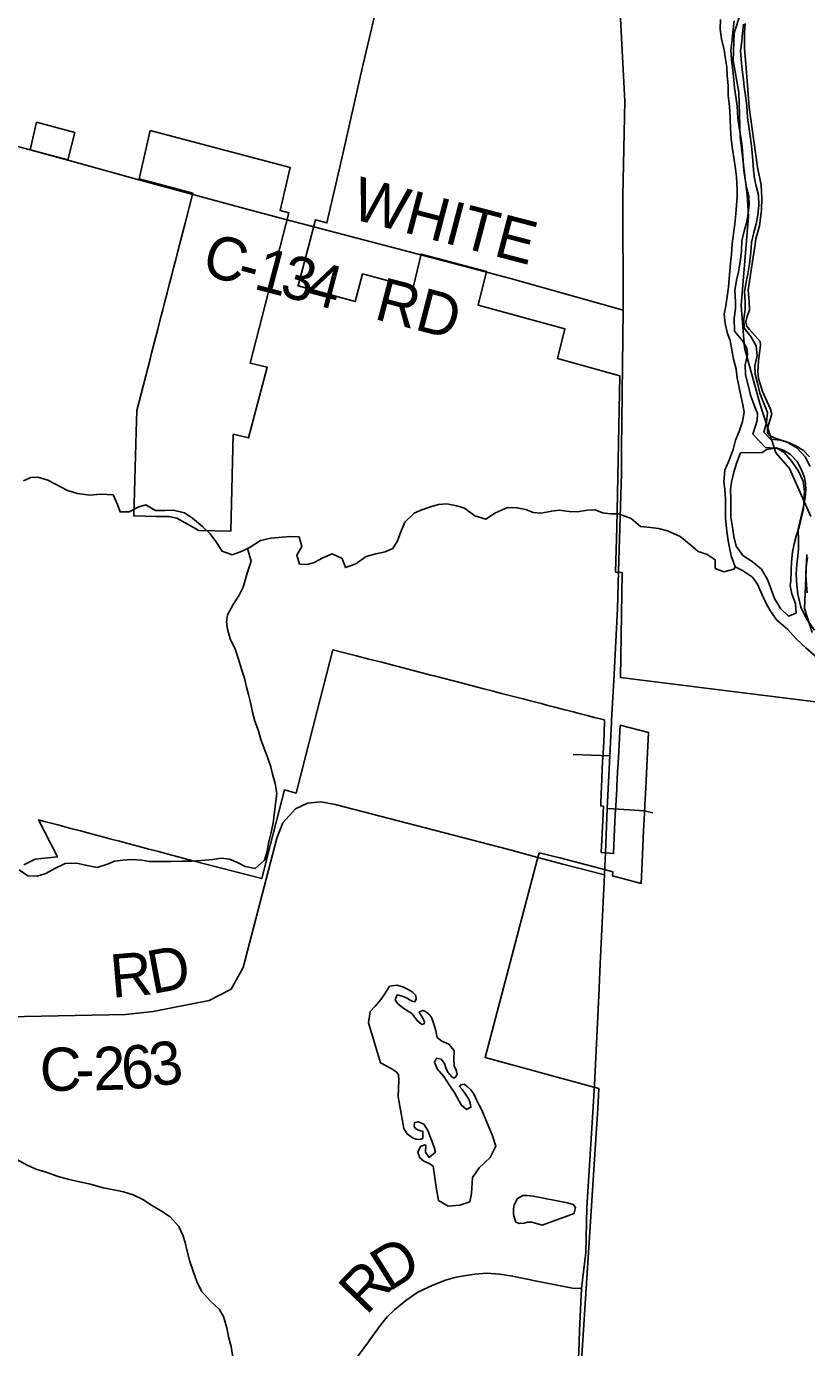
# Model space of a CAD drawing. Extents: x 114843 to 284848, y 317643 to 566895.
# Drawn here: x 194299 to 199714, y 345452 to 354619 of the extents above; entities that cross this region are included whole.
import ezdxf

# ---------------------------------------------------------------- set-up
doc = ezdxf.new("R2010")
doc.units = 0
for name, color, linetype in [('GM_X_Corporation', 7, 'Continuous'), ('GM_X_County_Road', 7, 'Continuous'), ('GM_X_County_Road_Text', 7, 'Continuous'), ('GM_X_Major_River', 7, 'Continuous'), ('GM_X_Minor_Lake', 7, 'Continuous'), ('GM_X_Minor_River', 7, 'Continuous'), ('GM_X_Section', 7, 'Continuous'), ('GM_X_State_Route', 7, 'Continuous'), ('GM_X_Township', 7, 'Continuous'), ('GM_X_Township_Road', 7, 'Continuous'), ('GM_X_Township_Road_Text', 7, 'Continuous')]:
    doc.layers.add(name, color=color, linetype=linetype)

msp = doc.modelspace()

# ---------------------------------------------------------------- linework, layer by layer
at = {"layer": 'GM_X_Corporation'}
for points in [[(196755.6, 354867.9), (196627.2, 354318.4), (196485.1, 353694.7), (196385.2, 353256.2), (196305, 353277.4), (196185.2, 352819.7), (196581.9, 352710.1), (196632.6, 352902.2), (196983.1, 352807.1), (197038.7, 353040.1), (197492, 352919.5), (197435.1, 352684.4), (198035, 352521.7), (197983.9, 352315.6), (198417.3, 352195.9), (198397, 351141.8), (198387.4, 350833.6), (198434.6, 350829.6), (198421.4, 350101.7), (200423.8, 349852.3)], [(199768.9, 350430.9), (199712, 350509.6), (199674.7, 350588.5), (199652.1, 350680.6), (199645.4, 350740.4), (199640.9, 350820), (199645.2, 350886.2), (199653.1, 350942.5), (199656.8, 350994.2), (199656.7, 351047.3), (199654.3, 351135.8), (199674.2, 351209.3), (199689.6, 351279.2), (199702.7, 351347.7), (199708, 351402.8), (199706.2, 351449), (199699.8, 351488.4), (199677.4, 351543.3), (199648.5, 351599.2), (199602, 351648.9), (199553.7, 351678.3), (199515.5, 351690), (199428, 351697.4), (199341.6, 351791.1), (199369.8, 351885), (199373.9, 351934), (199351, 351991.1), (199325.2, 352059.5), (199308.3, 352131), (199290.7, 352201), (199288, 352271.5), (199303.6, 352342.1), (199299.6, 352386.6), (199270.8, 352435), (199214.5, 352505.8), (199211.5, 352596), (199221.4, 352662), (199219.5, 352707.7), (199215, 352786.8), (199228.4, 352858.9), (199240.2, 352916.5), (199251.7, 352984.3), (199261.1, 353061), (199265.2, 353132.5), (199282.6, 353207), (199298.2, 353264), (199309, 353320.6), (199314.3, 353382), (199312.5, 353441.8), (199297.6, 353501), (199286.9, 353556.4), (199278.2, 353618.5), (199274, 353688.4), (199266, 353785.9), (199256.2, 353851.6), (199248.1, 353902.2), (199237.6, 353983), (199231.4, 354065.5), (199223.6, 354130.9), (199213.3, 354194.3), (199209.1, 354247.7), (199201.1, 354314.8), (199192.8, 354388.4), (199188.2, 354453.5), (199196.7, 354527.4), (199202.7, 354579.6), (199211.9, 354656.9)], [(198142, 345217), (198245.8, 346829.3), (198255.4, 346969.4), (198264.3, 347109.5), (198272.3, 347249.7), (198212.7, 347265.7), (197482, 347465), (197598.1, 347904.4), (197842.1, 348828.2), (197858, 348884.4), (198000.4, 348849.6), (198283.1, 348775.3), (198368.6, 348753.5), (198367.3, 348724.3), (198566, 348672.4), (198572.8, 348819.6), (198577.8, 348928.5), (198582.8, 349038.5), (198588.3, 349157.8), (198591.8, 349217), (198598.1, 349332.9), (198603.1, 349434.3), (198608, 349532.8), (198617.3, 349720.2), (198420.2, 349771), (198407.6, 349543.3), (198402.1, 349444.8), (198396.6, 349344.8), (198395.8, 349330.6), (198391.1, 349245.9), (198386, 349150), (198381.5, 349048.3), (198376.7, 348938.4), (198374.1, 348879.3), (198288.4, 348888.4), (198298.7, 349108.3), (198303.7, 349208.8), (198285.2, 349210.3), (198288.9, 349310), (198289.7, 349329.9), (198293.2, 349410.5), (198297.3, 349515.9), (198303.6, 349611), (198307.9, 349711), (198312, 349806.6), (198302.1, 349809.1), (198242.8, 349824.5), (198191.5, 349837.8), (198144.1, 349850), (198110.1, 349858.8), (198096.6, 349862.3), (198035.3, 349878.2), (197965.8, 349896.2), (197918.9, 349908.3), (197871.9, 349920.5), (197824.9, 349932.6), (197769.1, 349947.1), (197747.7, 349952.6), (197707.9, 349962.9), (197661.1, 349975), (197597.1, 349991.6), (197537.9, 350006.9), (197472.7, 350023.8), (197421.6, 350037), (197325.1, 350061.9), (197128.6, 350112.9), (197106.1, 350118.6), (197026.9, 350139.2), (196939.8, 350161.8), (196888.3, 350174.9), (196852.6, 350184.3), (196765.5, 350206.9), (196676, 350229.9), (196591.2, 350251.8), (196506.3, 350273.8), (196426.1, 350294.6), (196317.6, 349870.4), (196171.7, 349300.1), (196091.2, 349321.3), (195994.4, 348946), (195932.1, 348706.5), (195454.6, 348830.2), (195284.2, 348875.3), (195216.5, 348893.2), (195148.9, 348911.1), (195081.2, 348929), (195013.5, 348946.9), (194945.8, 348964.9), (194878.2, 348982.8), (194810.5, 349000.7), (194742.8, 349018.6), (194675.1, 349036.5), (194607.5, 349054.4), (194517.5, 349078.2), (194424.1, 349102.9), (194383.6, 349113.7), (194514.5, 348856.4), (194360.6, 348842.1), (194281.2, 348801.4)]]:
    msp.add_lwpolyline(points, dxfattribs=at)
for points in [[(194369.2, 353954.1), (194325.2, 353762.9), (194586.1, 353693.5), (194634.3, 353883.5)], [(195158.8, 353897.6), (195082.3, 353561.7), (195453.9, 353462.9), (195400.1, 353254), (195350.3, 353060.3), (195335.4, 353002.1), (195320.4, 352944), (195305.5, 352885.9), (195290.5, 352827.8), (195275.6, 352769.7), (195260.6, 352711.6), (195245.7, 352653.5), (195230.8, 352595.3), (195211.3, 352519.7), (195190.8, 352439.8), (195168.4, 352352.9), (195157.3, 352309.6), (195065.9, 351954.1), (195061.6, 351806.8), (195044.5, 351222.3), (195201.6, 351217.9), (195288.2, 351218.5), (195343.5, 351206.8), (195422.8, 351163.7), (195496.9, 351121.4), (195716.9, 351115.9), (195735, 351790), (195840.1, 351764.4), (195840.2, 351764.4), (195970.4, 352254.4), (195852.7, 352282.3), (196121.5, 353325.8), (196059.6, 353342.2), (196128.8, 353641.4)]]:
    msp.add_lwpolyline(points, close=True, dxfattribs=at)
at = {"layer": 'GM_X_County_Road'}
for p, q in [((194163.7, 353806), (194367.3, 353750.4)), ((194367.3, 353750.4), (194621.8, 353680.9)), ((194621.8, 353680.9), (195079.8, 353555.7)), ((196098.6, 353280.5), (196302.9, 353227.1)), ((197017.4, 353039.9), (197476.1, 352919.3))]:
    msp.add_line(p, q, dxfattribs=at)
for points in [[(195079.8, 353555.7), (195838.1, 353348.5), (196098.6, 353280.5)], [(196302.9, 353227.1), (196737, 353113.7), (197017.4, 353039.9)], [(197476.1, 352919.3), (197659.6, 352871.1), (198440.4, 352651.1)], [(191544.9, 347823.3), (191806.5, 347809), (192527.1, 347767.4), (193238.1, 347739.8), (193761, 347742.9), (194170.5, 347748), (194987.3, 347762.9), (195178.5, 347783.3), (195567.6, 347859.5), (195719.9, 347939.9), (195804.6, 348089.8), (196036.6, 348986), (196077.8, 349093.5), (196167.3, 349190.2), (196250.5, 349228.6), (196341.6, 349238.3), (196442.5, 349220.6), (197636.9, 348909.3), (197847.9, 348853.5)], [(197847.9, 348853.5), (198022.8, 348807.1), (198310.6, 348732.6)]]:
    msp.add_lwpolyline(points, dxfattribs=at)
at = {"layer": 'GM_X_Major_River'}
for points in [[(199116.8, 354667.6), (199114.9, 354599.4), (199123, 354533.3), (199141.2, 354457.2), (199149.3, 354405.1), (199159.4, 354337), (199163.5, 354278.9), (199169.6, 354206.8), (199169.7, 354140.6), (199175.8, 354084.5), (199179.9, 354030.4), (199184, 353978.3), (199186.2, 353912.2), (199190.3, 353840.1), (199198.4, 353767.9), (199210.5, 353693.8), (199220.7, 353631.7), (199226.8, 353575.6), (199230.9, 353487.4), (199231, 353435.3), (199223.2, 353319.1), (199215.3, 353248.9), (199207.4, 353180.8), (199197.5, 353110.6), (199191.7, 353038.4), (199185.8, 352976.3), (199181.9, 352922.2), (199175.9, 352870.1), (199172, 352809.9), (199152.3, 352679.6), (199142.4, 352623.5), (199148.5, 352557.4), (199164.6, 352489.3), (199182.7, 352439.2), (199196.8, 352361.1), (199206.9, 352311), (199225.1, 352240.9), (199231.2, 352178.8), (199245.3, 352114.7), (199259.4, 352046.6), (199271.5, 351994.5), (199279.6, 351942.4), (199269.7, 351878.3), (199245.8, 351808.1), (199219.9, 351747.9), (199204, 351683.7), (199176.1, 351609.5), (199146.2, 351541.3), (199138.4, 351459.2), (199146.5, 351409.1), (199150.6, 351338.9), (199150.8, 351208.7), (199156.9, 351138.5), (199165, 351080.4), (199175.1, 351026.3), (199189.3, 350946.2), (199217.4, 350870.1), (199269.5, 350844.2), (199337.6, 350798.2), (199373.8, 350748.2), (199403.9, 350680.1), (199430, 350620), (199462.1, 350562), (199506.3, 350500), (199580.4, 350438), (199644.6, 350368), (199708.8, 350308), (199782.9, 350242)], [(199738.6, 351566.6), (199704.5, 351632.6), (199646.3, 351694.6), (199584.2, 351732.6), (199532.1, 351748.5), (199462.1, 351754.4), (199416, 351804.4), (199435.8, 351870.6), (199441.7, 351940.7), (199413.6, 352010.8), (199389.5, 352074.9), (199373.3, 352143), (199357.2, 352207.1), (199355.1, 352263.2), (199371, 352335.4), (199364.9, 352403.5), (199326.7, 352467.6), (199280.6, 352525.6), (199278.5, 352589.7), (199288.4, 352655.9), (199286.3, 352708), (199282.2, 352780.1), (199294.1, 352844.3), (199306, 352902.4), (199317.9, 352972.6), (199327.7, 353052.7), (199331.6, 353120.9), (199347.5, 353189.1), (199363.4, 353247.2), (199375.3, 353309.4), (199381.2, 353377.5), (199379.1, 353447.7), (199363, 353511.7), (199352.9, 353563.8), (199344.8, 353621.9), (199340.6, 353690.1), (199332.5, 353790.3), (199322.3, 353858.4), (199314.2, 353908.4), (199304.1, 353986.6), (199298, 354068.7), (199289.8, 354136.9), (199279.7, 354199), (199275.6, 354251.1), (199267.5, 354319.2), (199259.4, 354391.3), (199255.3, 354449.4), (199263.2, 354517.6), (199269.1, 354569.7), (199277, 354635.8)], [(199254.1, 351659.8), (199230.2, 351593.6), (199208.3, 351525.4), (199192.4, 351457.3), (199184.5, 351407.1), (199188.6, 351341), (199188.8, 351214.8), (199199, 351144.6), (199209.1, 351080.5), (199225.2, 351012.4), (199271.3, 350948.4), (199335.5, 350906.4), (199401.6, 350852.5), (199441.7, 350782.4), (199463.9, 350726.3), (199492, 350650.2), (199532.2, 350580.2), (199588.3, 350526.2), (199640.3, 350548.3), (199636.2, 350614.4), (199612, 350682.5), (199600.2, 350741)], [(199600.2, 350741), (199603.9, 350772.7), (199607.8, 350842.9), (199609.7, 350905), (199615.5, 350971.1), (199627.4, 351029.3), (199641.4, 351081.4), (199661.3, 351145.6), (199677.2, 351203.7), (199691.1, 351271.9), (199695, 351322), (199698.9, 351394.1), (199690.7, 351464.3), (199658.6, 351534.3), (199610.4, 351600.4), (199558.3, 351662.4), (199504.2, 351694.4), (199438.2, 351684.2), (199406.2, 351661.9), (199254.1, 351659.8)], [(199718.1, 350688.8), (199712, 350742.9), (199707.9, 350817), (199711.8, 350877.1), (199719.7, 350933.3)]]:
    msp.add_lwpolyline(points, dxfattribs=at)
at = {"layer": 'GM_X_Minor_Lake'}
for points in [[(197460.5, 347099.2), (197442.5, 347133.3), (197424.5, 347167.4), (197406.6, 347207.5), (197384.6, 347241.6), (197360.6, 347261.6), (197336.7, 347279.7), (197314.6, 347275.7), (197304.6, 347263.7), (197322.6, 347241.7), (197342.6, 347217.6), (197356.5, 347197.5), (197370.5, 347175.5), (197378.5, 347151.4), (197384.4, 347119.3), (197352.4, 347103.3), (197316.4, 347135.4), (197272.5, 347217.7), (197238.6, 347267.8), (197196.6, 347334), (197150.7, 347386.2), (197130.7, 347432.3), (197144.8, 347460.3), (197176.8, 347454.3), (197200.8, 347422.2), (197210.7, 347394.1), (197224.7, 347362), (197236.7, 347346), (197250.7, 347329.9), (197266.7, 347321.9), (197278.7, 347329.9), (197288.7, 347351.9), (197282.8, 347376), (197268.8, 347408.1), (197264.9, 347452.1), (197269, 347512.3), (197231, 347558.4), (197183, 347578.5), (197151, 347602.6), (197141.1, 347650.7), (197121.2, 347712.9), (197107.2, 347746.9), (197091.2, 347765), (197087.2, 347771), (197069.2, 347783.1), (197051.2, 347791.1), (197025.2, 347781.1), (197033.2, 347763.1), (197051.2, 347737), (197063.1, 347710.9), (197059.1, 347698.9), (197043.1, 347694.9), (197011.1, 347721), (196973.1, 347769.2), (196919.2, 347805.3), (196877.2, 347837.4), (196859.2, 347865.5), (196871.3, 347899.6), (196907.3, 347891.5), (196941.3, 347875.4), (196957.3, 347865.4), (196975.3, 347855.3), (196995.3, 347851.3), (197003.3, 347871.3), (197001.4, 347895.4), (196977.4, 347919.5), (196949.4, 347937.5), (196911.4, 347955.6), (196869.4, 347967.7), (196819.3, 347959.7), (196787.2, 347907.7), (196761.2, 347869.7), (196721.1, 347823.6), (196685, 347783.6), (196672.8, 347705.4), (196756.5, 347426.8), (196830.5, 347388.6), (196866.5, 347366.5), (196882.4, 347346.4), (196884.4, 347308.4), (196878.2, 347192.1), (196917.9, 346971.7), (196941.9, 346935.5), (196979.8, 346907.4), (197003.8, 346897.4), (197019.9, 346895.4), (197035.9, 346897.3), (197049.9, 346903.3), (197049.9, 346951.4), (197020, 346961.5), (197000, 346971.5), (196990, 346985.6), (196992, 347013.6), (197020, 347017.6), (197058, 347001.5), (197086, 346957.4), (197129.8, 346843.1), (197137.8, 346807), (197093.7, 346771), (197069.8, 346807.1), (197071.8, 346853.2)], [(197534.2, 346920.7), (197460.5, 347099.2)], [(197071.8, 346853.2), (197063.8, 346859.2), (197033.8, 346847.2), (197015.7, 346807.2), (197029.7, 346769.1), (197057.6, 346745), (197093.6, 346728.9), (197121.6, 346710.9), (197143.4, 346564.5), (197159.3, 346472.3), (197227.3, 346434.2), (197307.4, 346440.1), (197377.4, 346464), (197387.5, 346520.1), (197395.7, 346632.3), (197441.8, 346698.4), (197518, 346770.4), (197558.2, 346850.6), (197534.2, 346920.7)], [(197816, 346503.5), (197773.8, 346507.6), (197743.8, 346507.6), (197707.7, 346485.6), (197683.6, 346443.6), (197679.6, 346411.5), (197679.5, 346375.4), (197687.5, 346349.4), (197695.4, 346321.3), (197719.4, 346313.3), (197753.5, 346315.2), (197777.5, 346321.2), (197807.5, 346321.2), (197823.5, 346317.1), (197879.5, 346301), (198099.8, 346382.9), (198101.8, 346386.9), (198109.9, 346423), (198093.9, 346445), (198053.9, 346457.1)], [(198053.9, 346457.1), (197816, 346503.5)]]:
    msp.add_lwpolyline(points, dxfattribs=at)
at = {"layer": 'GM_X_Minor_River'}
for points in [[(199219.7, 350869), (199209.4, 350852.4), (199139.3, 350834.4), (199079.3, 350858.5), (199079.4, 350918.7), (199023.4, 350954.8), (198961.4, 350976.9), (198909.4, 351019.1), (198835.5, 351079.3), (198747.5, 351119.5), (198685.4, 351135.6), (198631.4, 351141.7), (198561.4, 351149.8), (198495.4, 351206), (198407.4, 351236.2), (198353.4, 351236.3), (198297.3, 351244.3), (198245.3, 351264.4), (198193.3, 351262.5), (198121.2, 351250.6), (198065.2, 351252.7), (197997.2, 351262.8), (197945.1, 351256.8), (197869, 351240.9), (197817, 351247), (197765, 351267.1), (197703, 351279.2), (197638.9, 351281.3), (197554.8, 351243.3), (197486.7, 351199.3), (197410.7, 351223.5), (197340.7, 351277.7), (197286.7, 351291.8), (197216.7, 351305.9), (197158.6, 351302), (197102.6, 351286), (197044.5, 351266), (196990.4, 351242.1), (196926.3, 351180), (196898.2, 351111.9), (196874.1, 351049.8), (196842, 350997.8), (196789.9, 350973.8), (196723.8, 350959.9), (196657.7, 350941.9), (196585.6, 350889.9), (196513.5, 350863.9), (196489.6, 350928.1), (196421.6, 350960.3), (196357.5, 350932.3), (196297.4, 350900.3), (196247.4, 350886.4), (196195.3, 350888.4), (196175.4, 350950.6), (196211.5, 351010.6), (196191.6, 351076.8), (196125.6, 351078.9), (196075.5, 351075), (195995.5, 351069.1), (195923.4, 351053.1), (195851.3, 351005.1), (195797.2, 350977.1), (195727.1, 350953.2), (195657.1, 350977.3), (195613.2, 351045.5), (195575.2, 351097.7), (195521.3, 351149.8), (195451.3, 351208.1), (195397.3, 351244.2), (195317.3, 351262.3), (195259.3, 351260.4), (195195.2, 351260.5), (195129.2, 351298.7), (195079.2, 351284.7), (195013.1, 351250.7), (194949, 351250.8), (194931.1, 351302.9), (194901.2, 351369.1), (194813.1, 351373.2), (194739.1, 351367.3), (194653, 351377.5), (194585, 351399.6), (194449, 351471.9), (194379, 351492.1), (194329, 351490.1), (194278.9, 351466.1)], [(195832.9, 350995.6), (195859.1, 350908.9), (195831, 350824.8), (195802.8, 350728.6), (195774.7, 350672.6), (195734.6, 350608.5), (195694.5, 350536.4), (195688.4, 350486.3), (195694.3, 350436.2), (195714.2, 350370), (195748.1, 350297.8), (195770.1, 350229.7), (195792, 350159.5), (195813.9, 350097.4), (195827.8, 350035.2), (195839.7, 349983.1), (195853.7, 349929), (195867.6, 349860.8), (195885.5, 349798.7), (195909.4, 349732.5), (195927.3, 349670.4), (195949.2, 349608.2), (195973.2, 349548.1), (195995.1, 349481.9), (196007, 349429.8), (196024.9, 349365.6), (196036.8, 349297.5), (196028.7, 349227.3), (196020.6, 349167.2), (196012.5, 349093.1), (195998.4, 349025), (195982.3, 348960.9), (195968.1, 348886.7), (195952.1, 348834.7), (195887.9, 348776.6), (195817.9, 348790.7), (195763.9, 348816.9), (195707.9, 348841), (195651.9, 348847.1), (195589.8, 348839.1), (195511.7, 348831.2), (195445.7, 348827.3), (195379.7, 348827.4), (195301.6, 348825.5), (195217.5, 348825.6), (195151.5, 348825.7), (195099.5, 348833.8), (195029.4, 348837.9), (194967.4, 348834), (194911.3, 348826), (194861.3, 348806.1), (194789.2, 348784.1), (194721.2, 348796.2), (194647.1, 348814.4), (194569.1, 348810.5), (194497, 348776.5), (194434.9, 348742.5), (194374.8, 348722.5), (194308.8, 348724.6), (194248.8, 348766.8)], [(195734.6, 345370), (195720.8, 345460.2), (195704.8, 345516.4), (195690.9, 345588.5), (195667.1, 345668.7), (195637.1, 345718.9), (195577.1, 345773), (195515.2, 345843.3), (195481.3, 345909.4), (195457.4, 345981.6), (195433.5, 346049.8), (195413.6, 346130), (195401.7, 346182.1), (195385.7, 346232.2), (195357.8, 346292.4), (195297.8, 346358.6), (195229.9, 346402.8), (195163.9, 346442.9), (195111.9, 346477.1), (195039.9, 346511.2), (194973.9, 346533.4), (194917.9, 346543.5), (194831.8, 346561.6), (194743.8, 346585.8), (194657.8, 346603.9), (194595.7, 346618.1), (194519.7, 346640.2), (194429.7, 346670.4), (194371.7, 346688.5), (194305.7, 346716.6), (194231.7, 346756.8)]]:
    msp.add_lwpolyline(points, dxfattribs=at)
at = {"layer": 'GM_X_Section'}
msp.add_lwpolyline([(199733.5, 351632.8), (199691.4, 351676.8), (199639.4, 351708.7), (199569.4, 351738.6), (199537.4, 351748.6), (199495.3, 351762.6), (199457.3, 351780.5), (199443.3, 351800.5), (199443.3, 351828.5), (199457.2, 351878.5), (199473.2, 351928.6), (199463.1, 351964.6), (199407, 352086.5), (199380.9, 352176.5), (199374.9, 352226.5), (199378.8, 352296.5), (199392.7, 352410.5), (199390.6, 352432.5), (199316.6, 352516.4), (199298.5, 352540.4), (199292.5, 352566.4), (199298.4, 352600.4), (199316.4, 352652.5), (199314.3, 352706.5), (199308.3, 352792.4), (199344, 353018.5), (199355.9, 353106.5), (199361.9, 353144.6), (199385.8, 353234.6), (199399.7, 353344.6), (199403.6, 353430.6), (199397.5, 353518.6), (199373.4, 353642.6), (199323, 354008.6), (199314.9, 354058.6), (199296.7, 354298.6), (199282.5, 354468.6), (199282.4, 354574.6), (199288.3, 354640.6)], dxfattribs=at)
at = {"layer": 'GM_X_State_Route'}
for points in [[(198430.1, 351688.4), (198440.4, 352651.1), (198438.9, 353441.9), (198451.4, 354100.5), (198413.7, 354851.1), (198413.3, 354882.3)], [(198409.1, 350837.3), (198428.3, 351517.3), (198430.1, 351688.4)], [(198317, 348885.1), (198329.7, 349191.8), (198347.5, 349557.5), (198359.7, 349788.4), (198360.5, 349803.1), (198377.7, 350125.8), (198401.7, 350577), (198409.1, 350837.3)], [(198310.6, 348732.6), (198313.1, 348793.1), (198317, 348885.1)], [(198241.2, 347270.1), (198241.5, 347275.4), (198271.5, 347896), (198282, 348115.1), (198310.6, 348732.6)], [(197952.6, 343717.4), (197951, 343743.9), (197927.6, 344125), (197931.6, 344173.1), (197965.7, 344371.6), (198087.9, 344908.9), (198134, 345418.1), (198136.6, 345571.5), (198152.6, 345861.6), (198182.1, 346111.9), (198188.1, 346424.6), (198241.2, 347270.1)]]:
    msp.add_lwpolyline(points, dxfattribs=at)
at = {"layer": 'GM_X_Township'}
for points in [[(199254.7, 354709.7), (199210.7, 354574.3), (199204.2, 354382.2), (199243.4, 354161.6), (199252.9, 353850.5), (199301, 353449.2), (199310.2, 353302.8), (199260.3, 352683.8), (199283.5, 352389.2), (199390.1, 352002.3), (199501.2, 351659.9), (199594.2, 351552), (199743.1, 351219.4)], [(199743.1, 351219.4), (199594.2, 351552), (199501.2, 351659.9), (199390.1, 352002.3), (199283.5, 352389.2), (199260.3, 352683.8), (199310.2, 353302.8), (199301, 353449.2), (199252.9, 353850.5), (199243.4, 354161.6), (199204.2, 354382.2), (199210.7, 354574.3), (199254.7, 354709.7)], [(199715.2, 350956), (199699.8, 350580.5), (199752.8, 350414.2)], [(199752.8, 350414.2), (199699.8, 350580.5), (199715.2, 350956)]]:
    msp.add_lwpolyline(points, dxfattribs=at)
at = {"layer": 'GM_X_Township_Road'}
msp.add_line((198094.6, 349567.1), (198347.5, 349557.5), dxfattribs=at)
for points in [[(198329.7, 349191.8), (198407.5, 349189.1), (198589.4, 349176.4), (198645.9, 349162.3)], [(196683.5, 345505.5), (196757.2, 345606.4), (196802.6, 345665.3), (196854.4, 345714.7), (196932.9, 345779.2), (197016.6, 345836.3), (197120.7, 345886.1), (197207.9, 345918.7), (197271.7, 345938.3), (197334.5, 345949.5), (197412.2, 345961.7), (197495.3, 345967.7), (197584.9, 345960.8), (197673.5, 345947.6), (197841, 345913.7), (198088.7, 345864.3), (198152.6, 345861.6)], [(194633.5, 344553.3), (194648.8, 344557.7), (195750.5, 344876.9), (195914.5, 344925), (196106, 344981.2), (196178.2, 345009.1), (196236.7, 345042.9), (196318.5, 345102.2), (196423.6, 345179.3), (196476.1, 345230.5), (196529.7, 345296.7), (196673.8, 345492.3), (196683.5, 345505.5)]]:
    msp.add_lwpolyline(points, dxfattribs=at)

# ---------------------------------------------------------------- texts
at = {"layer": 'GM_X_County_Road_Text'}
for s, height, rotation, p in [('WHITE', 300.02, 345.34537, (196541.4, 353289.2)), ('C', 300, 343.74832, (195504.4, 352904.7)), ('1', 300, 345.18667, (195867.9, 352801.3)), ('3', 300, 345.33322, (196047.4, 352753.9)), ('-', 300, 344.88332, (195747.3, 352833.9)), ('4', 300, 345.37072, (196226.4, 352707)), ('RD', 300.02, 345.4173, (196704.5, 352591.2)), ('R', 300, 4.85913, (194893.5, 347878.8)), ('D', 300, 10.64536, (195171.2, 347904.1)), ('C', 300, 0.84634, (194394.2, 347231.3)), ('2', 300, 1.43881, (194767.2, 347237.1)), ('6', 300, 4.25729, (194968, 347242.6)), ('3', 300, 9.26426, (195180.7, 347259.6)), ('-', 300, 0.96476, (194641.2, 347235))]:
    msp.add_text(s, height=height, rotation=rotation, dxfattribs=at).set_placement(p)
at = {"layer": 'GM_X_Township_Road_Text'}
for s, rotation, p in [('D', 32.01542, (196813.4, 345835.5)), ('R', 46.03414, (196657.4, 345670.3))]:
    msp.add_text(s, height=300, rotation=rotation, dxfattribs=at).set_placement(p)

doc.saveas('drawing.dxf')
